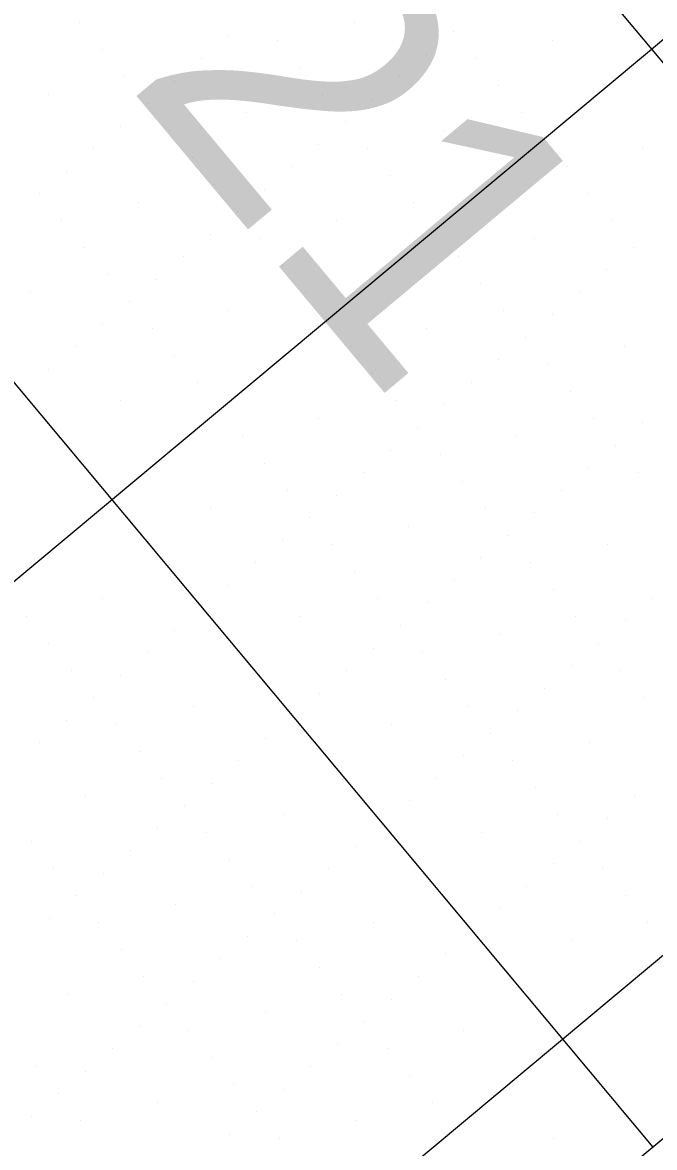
# Model space of a CAD drawing. Extents: x 2042995 to 2043795, y 305365 to 306249.
# Drawn here: x 2043323.06 to 2043341.04, y 305607.66 to 305639.67 of the extents above; entities that cross this region are included whole.
import ezdxf

# ---------------------------------------------------------------- set-up
doc = ezdxf.new("R2010")
doc.units = 0
for name, color, linetype in [('BR_BORDER LINES', 7, 'Continuous'), ('BR_CONCRETE', 7, 'Continuous'), ('BR_GRID DOTS', 7, 'Continuous'), ('BR_GRID LINES', 7, 'Continuous'), ('BR_TEXT', 7, 'Continuous')]:
    doc.layers.add(name, color=color, linetype=linetype)

msp = doc.modelspace()

# ---------------------------------------------------------------- linework, layer by layer
at = {"layer": 'BR_BORDER LINES'}
msp.add_line((2043360.173, 305623.692), (2043325.635, 305594.846), dxfattribs=at)
at = {"layer": 'BR_CONCRETE'}
msp.add_spline([(2043139.109, 306017.548), (2043148.199, 306007.16), (2043160.233, 305993.368), (2043172.245, 305979.557), (2043184.234, 305965.727), (2043196.201, 305951.879), (2043208.145, 305938.012), (2043220.067, 305924.126), (2043231.966, 305910.221), (2043243.843, 305896.297), (2043255.698, 305882.355), (2043267.529, 305868.394), (2043279.339, 305854.414), (2043291.126, 305840.415), (2043302.89, 305826.398), (2043314.632, 305812.361), (2043326.352, 305798.306), (2043338.049, 305784.233), (2043349.724, 305770.14), (2043361.376, 305756.029), (2043373.005, 305741.899), (2043384.613, 305727.75), (2043396.197, 305713.582), (2043407.76, 305699.396), (2043419.299, 305685.191), (2043430.817, 305670.967), (2043442.311, 305656.724), (2043453.784, 305642.463), (2043465.234, 305628.182), (2043476.661, 305613.883), (2043488.066, 305599.566), (2043499.448, 305585.229), (2043510.808, 305570.874), (2043522.146, 305556.5), (2043533.461, 305542.107), (2043544.753, 305527.695), (2043547.219, 305524.543)], degree=3, dxfattribs=at)
at = {"layer": 'BR_GRID DOTS'}
for p, q in [((2043324.689, 305639.658), (2043324.689, 305639.658)), ((2043332.499, 305639.666), (2043332.499, 305639.666)), ((2043335.316, 305639.413), (2043335.316, 305639.413)), ((2043328.915, 305639.278), (2043328.915, 305639.278)), ((2043330.323, 305639.152), (2043330.323, 305639.152)), ((2043338.134, 305639.16), (2043338.134, 305639.16)), ((2043325.33, 305638.89), (2043325.33, 305638.89)), ((2043334.549, 305638.772), (2043334.549, 305638.772)), ((2043335.958, 305638.646), (2043335.958, 305638.646)), ((2043328.147, 305638.637), (2043328.147, 305638.637)), ((2043330.964, 305638.384), (2043330.964, 305638.384)), ((2043325.971, 305638.123), (2043325.971, 305638.123)), ((2043333.781, 305638.131), (2043333.781, 305638.131)), ((2043327.38, 305637.996), (2043327.38, 305637.996)), ((2043336.599, 305637.878), (2043336.599, 305637.878)), ((2043323.795, 305637.608), (2043323.795, 305637.608)), ((2043331.605, 305637.617), (2043331.605, 305637.617)), ((2043333.014, 305637.49), (2043333.014, 305637.49)), ((2043326.612, 305637.355), (2043326.612, 305637.355)), ((2043329.429, 305637.102), (2043329.429, 305637.102)), ((2043337.24, 305637.111), (2043337.24, 305637.111)), ((2043332.246, 305636.849), (2043332.246, 305636.849)), ((2043325.845, 305636.714), (2043325.845, 305636.714)), ((2043327.253, 305636.588), (2043327.253, 305636.588)), ((2043335.063, 305636.596), (2043335.063, 305636.596)), ((2043331.479, 305636.208), (2043331.479, 305636.208)), ((2043340.698, 305636.09), (2043340.698, 305636.09)), ((2043325.077, 305636.073), (2043325.077, 305636.073)), ((2043327.894, 305635.82), (2043327.894, 305635.82)), ((2043332.887, 305636.082), (2043332.887, 305636.082)), ((2043330.711, 305635.567), (2043330.711, 305635.567)), ((2043338.522, 305635.576), (2043338.522, 305635.576)), ((2043324.31, 305635.432), (2043324.31, 305635.432)), ((2043333.528, 305635.314), (2043333.528, 305635.314)), ((2043328.535, 305635.053), (2043328.535, 305635.053)), ((2043329.944, 305634.926), (2043329.944, 305634.926)), ((2043339.163, 305634.808), (2043339.163, 305634.808)), ((2043323.542, 305634.791), (2043323.542, 305634.791)), ((2043326.359, 305634.538), (2043326.359, 305634.538)), ((2043334.169, 305634.547), (2043334.169, 305634.547)), ((2043329.176, 305634.285), (2043329.176, 305634.285)), ((2043324.183, 305634.023), (2043324.183, 305634.023)), ((2043331.993, 305634.032), (2043331.993, 305634.032)), ((2043339.804, 305634.041), (2043339.804, 305634.041)), ((2043328.409, 305633.644), (2043328.409, 305633.644)), ((2043337.628, 305633.526), (2043337.628, 305633.526)), ((2043324.824, 305633.256), (2043324.824, 305633.256)), ((2043329.817, 305633.517), (2043329.817, 305633.517)), ((2043340.445, 305633.273), (2043340.445, 305633.273)), ((2043327.641, 305633.003), (2043327.641, 305633.003)), ((2043335.452, 305633.011), (2043335.452, 305633.011)), ((2043330.458, 305632.75), (2043330.458, 305632.75)), ((2043339.677, 305632.632), (2043339.677, 305632.632)), ((2043325.465, 305632.488), (2043325.465, 305632.488)), ((2043326.874, 305632.362), (2043326.874, 305632.362)), ((2043336.093, 305632.244), (2043336.093, 305632.244)), ((2043323.289, 305631.974), (2043323.289, 305631.974)), ((2043331.099, 305631.982), (2043331.099, 305631.982)), ((2043338.91, 305631.991), (2043338.91, 305631.991)), ((2043326.106, 305631.721), (2043326.106, 305631.721)), ((2043328.923, 305631.468), (2043328.923, 305631.468)), ((2043336.734, 305631.476), (2043336.734, 305631.476)), ((2043338.142, 305631.35), (2043338.142, 305631.35)), ((2043325.339, 305631.08), (2043325.339, 305631.08)), ((2043326.747, 305630.953), (2043326.747, 305630.953)), ((2043334.558, 305630.962), (2043334.558, 305630.962)), ((2043337.375, 305630.709), (2043337.375, 305630.709)), ((2043324.571, 305630.439), (2043324.571, 305630.439)), ((2043332.381, 305630.447), (2043332.381, 305630.447)), ((2043340.192, 305630.456), (2043340.192, 305630.456)), ((2043327.388, 305630.186), (2043327.388, 305630.186)), ((2043336.607, 305630.068), (2043336.607, 305630.068)), ((2043323.804, 305629.798), (2043323.804, 305629.798)), ((2043338.016, 305629.941), (2043338.016, 305629.941)), ((2043328.029, 305629.418), (2043328.029, 305629.418)), ((2043333.022, 305629.68), (2043333.022, 305629.68)), ((2043335.84, 305629.427), (2043335.84, 305629.427)), ((2043338.657, 305629.174), (2043338.657, 305629.174)), ((2043325.853, 305628.904), (2043325.853, 305628.904)), ((2043333.664, 305628.912), (2043333.664, 305628.912)), ((2043335.072, 305628.786), (2043335.072, 305628.786)), ((2043339.298, 305628.406), (2043339.298, 305628.406)), ((2043331.487, 305628.398), (2043331.487, 305628.398)), ((2043334.305, 305628.145), (2043334.305, 305628.145)), ((2043340.706, 305628.28), (2043340.706, 305628.28)), ((2043329.311, 305627.883), (2043329.311, 305627.883)), ((2043337.122, 305627.892), (2043337.122, 305627.892)), ((2043333.537, 305627.504), (2043333.537, 305627.504)), ((2043339.939, 305627.639), (2043339.939, 305627.639)), ((2043334.946, 305627.377), (2043334.946, 305627.377)), ((2043329.952, 305627.116), (2043329.952, 305627.116)), ((2043332.77, 305626.863), (2043332.77, 305626.863)), ((2043339.171, 305626.998), (2043339.171, 305626.998)), ((2043340.58, 305626.871), (2043340.58, 305626.871)), ((2043335.587, 305626.61), (2043335.587, 305626.61)), ((2043330.593, 305626.348), (2043330.593, 305626.348)), ((2043332.002, 305626.222), (2043332.002, 305626.222)), ((2043338.404, 305626.357), (2043338.404, 305626.357)), ((2043336.228, 305625.842), (2043336.228, 305625.842)), ((2043328.417, 305625.834), (2043328.417, 305625.834)), ((2043331.234, 305625.581), (2043331.234, 305625.581)), ((2043337.636, 305625.716), (2043337.636, 305625.716)), ((2043334.052, 305625.328), (2043334.052, 305625.328)), ((2043330.467, 305624.94), (2043330.467, 305624.94)), ((2043336.869, 305625.075), (2043336.869, 305625.075)), ((2043331.875, 305624.813), (2043331.875, 305624.813)), ((2043339.686, 305624.822), (2043339.686, 305624.822)), ((2043329.699, 305624.299), (2043329.699, 305624.299)), ((2043336.101, 305624.434), (2043336.101, 305624.434)), ((2043337.51, 305624.307), (2043337.51, 305624.307)), ((2043332.517, 305624.046), (2043332.517, 305624.046)), ((2043328.932, 305623.658), (2043328.932, 305623.658)), ((2043335.334, 305623.793), (2043335.334, 305623.793)), ((2043338.151, 305623.54), (2043338.151, 305623.54)), ((2043340.968, 305623.287), (2043340.968, 305623.287)), ((2043325.347, 305623.27), (2043325.347, 305623.27)), ((2043328.164, 305623.017), (2043328.164, 305623.017)), ((2043333.158, 305623.278), (2043333.158, 305623.278)), ((2043334.566, 305623.152), (2043334.566, 305623.152)), ((2043323.171, 305622.755), (2043323.171, 305622.755)), ((2043330.981, 305622.764), (2043330.981, 305622.764)), ((2043338.792, 305622.772), (2043338.792, 305622.772)), ((2043340.2, 305622.646), (2043340.2, 305622.646)), ((2043327.397, 305622.376), (2043327.397, 305622.376)), ((2043333.799, 305622.511), (2043333.799, 305622.511)), ((2043336.616, 305622.258), (2043336.616, 305622.258)), ((2043339.433, 305622.005), (2043339.433, 305622.005)), ((2043323.812, 305621.988), (2043323.812, 305621.988)), ((2043326.629, 305621.735), (2043326.629, 305621.735)), ((2043333.031, 305621.87), (2043333.031, 305621.87)), ((2043334.44, 305621.743), (2043334.44, 305621.743)), ((2043338.665, 305621.364), (2043338.665, 305621.364)), ((2043324.453, 305621.22), (2043324.453, 305621.22)), ((2043325.862, 305621.094), (2043325.862, 305621.094)), ((2043332.264, 305621.229), (2043332.264, 305621.229)), ((2043340.074, 305621.237), (2043340.074, 305621.237)), ((2043335.081, 305620.976), (2043335.081, 305620.976)), ((2043337.898, 305620.723), (2043337.898, 305620.723)), ((2043325.094, 305620.453), (2043325.094, 305620.453)), ((2043331.496, 305620.588), (2043331.496, 305620.588)), ((2043340.715, 305620.47), (2043340.715, 305620.47)), ((2043327.911, 305620.2), (2043327.911, 305620.2)), ((2043335.722, 305620.208), (2043335.722, 305620.208)), ((2043337.13, 305620.082), (2043337.13, 305620.082)), ((2043324.327, 305619.811), (2043324.327, 305619.811)), ((2043330.728, 305619.947), (2043330.728, 305619.947)), ((2043325.735, 305619.685), (2043325.735, 305619.685)), ((2043333.546, 305619.694), (2043333.546, 305619.694)), ((2043336.363, 305619.441), (2043336.363, 305619.441)), ((2043323.559, 305619.17), (2043323.559, 305619.17)), ((2043329.961, 305619.306), (2043329.961, 305619.306)), ((2043339.18, 305619.188), (2043339.18, 305619.188)), ((2043326.376, 305618.917), (2043326.376, 305618.917)), ((2043335.595, 305618.8), (2043335.595, 305618.8)), ((2043329.193, 305618.664), (2043329.193, 305618.664)), ((2043337.004, 305618.673), (2043337.004, 305618.673)), ((2043334.828, 305618.159), (2043334.828, 305618.159)), ((2043327.017, 305618.15), (2043327.017, 305618.15)), ((2043328.426, 305618.023), (2043328.426, 305618.023)), ((2043337.645, 305617.906), (2043337.645, 305617.906)), ((2043324.841, 305617.635), (2043324.841, 305617.635)), ((2043340.462, 305617.653), (2043340.462, 305617.653)), ((2043327.658, 305617.382), (2043327.658, 305617.382)), ((2043334.06, 305617.518), (2043334.06, 305617.518)), ((2043330.476, 305617.129), (2043330.476, 305617.129)), ((2043338.286, 305617.138), (2043338.286, 305617.138)), ((2043339.694, 305617.012), (2043339.694, 305617.012)), ((2043326.891, 305616.741), (2043326.891, 305616.741)), ((2043328.299, 305616.615), (2043328.299, 305616.615)), ((2043333.293, 305616.876), (2043333.293, 305616.876)), ((2043336.11, 305616.623), (2043336.11, 305616.623)), ((2043323.306, 305616.353), (2043323.306, 305616.353)), ((2043338.927, 305616.371), (2043338.927, 305616.371)), ((2043326.123, 305616.1), (2043326.123, 305616.1)), ((2043332.525, 305616.235), (2043332.525, 305616.235)), ((2043328.94, 305615.847), (2043328.94, 305615.847)), ((2043338.159, 305615.729), (2043338.159, 305615.729)), ((2043339.568, 305615.603), (2043339.568, 305615.603)), ((2043323.947, 305615.586), (2043323.947, 305615.586)), ((2043325.356, 305615.459), (2043325.356, 305615.459)), ((2043331.758, 305615.594), (2043331.758, 305615.594)), ((2043329.581, 305615.08), (2043329.581, 305615.08)), ((2043337.392, 305615.088), (2043337.392, 305615.088)), ((2043324.588, 305614.818), (2043324.588, 305614.818)), ((2043330.99, 305614.953), (2043330.99, 305614.953)), ((2043340.209, 305614.835), (2043340.209, 305614.835)), ((2043327.405, 305614.565), (2043327.405, 305614.565)), ((2043336.624, 305614.447), (2043336.624, 305614.447)), ((2043323.821, 305614.177), (2043323.821, 305614.177)), ((2043325.229, 305614.051), (2043325.229, 305614.051)), ((2043330.223, 305614.312), (2043330.223, 305614.312)), ((2043333.04, 305614.059), (2043333.04, 305614.059)), ((2043340.85, 305614.068), (2043340.85, 305614.068)), ((2043335.857, 305613.806), (2043335.857, 305613.806)), ((2043329.455, 305613.671), (2043329.455, 305613.671)), ((2043330.864, 305613.545), (2043330.864, 305613.545)), ((2043338.674, 305613.553), (2043338.674, 305613.553)), ((2043325.87, 305613.283), (2043325.87, 305613.283)), ((2043335.089, 305613.165), (2043335.089, 305613.165)), ((2043328.687, 305613.03), (2043328.687, 305613.03)), ((2043331.505, 305612.777), (2043331.505, 305612.777)), ((2043326.511, 305612.516), (2043326.511, 305612.516)), ((2043334.322, 305612.524), (2043334.322, 305612.524)), ((2043327.92, 305612.389), (2043327.92, 305612.389)), ((2043324.335, 305612.001), (2043324.335, 305612.001)), ((2043332.146, 305612.01), (2043332.146, 305612.01)), ((2043333.554, 305611.883), (2043333.554, 305611.883)), ((2043327.152, 305611.748), (2043327.152, 305611.748)), ((2043329.97, 305611.495), (2043329.97, 305611.495)), ((2043332.787, 305611.242), (2043332.787, 305611.242)), ((2043326.385, 305611.107), (2043326.385, 305611.107)), ((2043327.793, 305610.981), (2043327.793, 305610.981)), ((2043335.604, 305610.989), (2043335.604, 305610.989)), ((2043332.019, 305610.601), (2043332.019, 305610.601)), ((2043325.617, 305610.466), (2043325.617, 305610.466)), ((2043328.434, 305610.213), (2043328.434, 305610.213)), ((2043333.428, 305610.475), (2043333.428, 305610.475)), ((2043323.441, 305609.952), (2043323.441, 305609.952)), ((2043331.252, 305609.96), (2043331.252, 305609.96)), ((2043324.85, 305609.825), (2043324.85, 305609.825)), ((2043334.069, 305609.707), (2043334.069, 305609.707)), ((2043329.076, 305609.446), (2043329.076, 305609.446)), ((2043330.484, 305609.319), (2043330.484, 305609.319)), ((2043324.082, 305609.184), (2043324.082, 305609.184)), ((2043326.899, 305608.931), (2043326.899, 305608.931)), ((2043334.71, 305608.94), (2043334.71, 305608.94)), ((2043329.717, 305608.678), (2043329.717, 305608.678)), ((2043323.315, 305608.543), (2043323.315, 305608.543)), ((2043324.723, 305608.417), (2043324.723, 305608.417)), ((2043332.534, 305608.425), (2043332.534, 305608.425)), ((2043328.949, 305608.037), (2043328.949, 305608.037)), ((2043338.168, 305607.919), (2043338.168, 305607.919)), ((2043330.358, 305607.911), (2043330.358, 305607.911))]:
    msp.add_line(p, q, dxfattribs=at)
at = {"layer": 'BR_GRID LINES'}
for p, q in [((2043148.643, 305869.163), (2043356.335, 305620.487)), ((2043133.293, 305856.342), (2043340.985, 305607.666)), ((2043463.754, 305741.471), (2043310.25, 305613.266)), ((2043476.574, 305726.121), (2043323.07, 305597.916))]:
    msp.add_line(p, q, dxfattribs=at)

# ---------------------------------------------------------------- texts
at = {"layer": 'BR_TEXT'}
msp.add_text('SECTION ALONG L US 17A  US 21', height=8.12508, rotation=309.8684, dxfattribs=at).set_placement((2043221.449, 305763.122))

doc.saveas('drawing.dxf')
